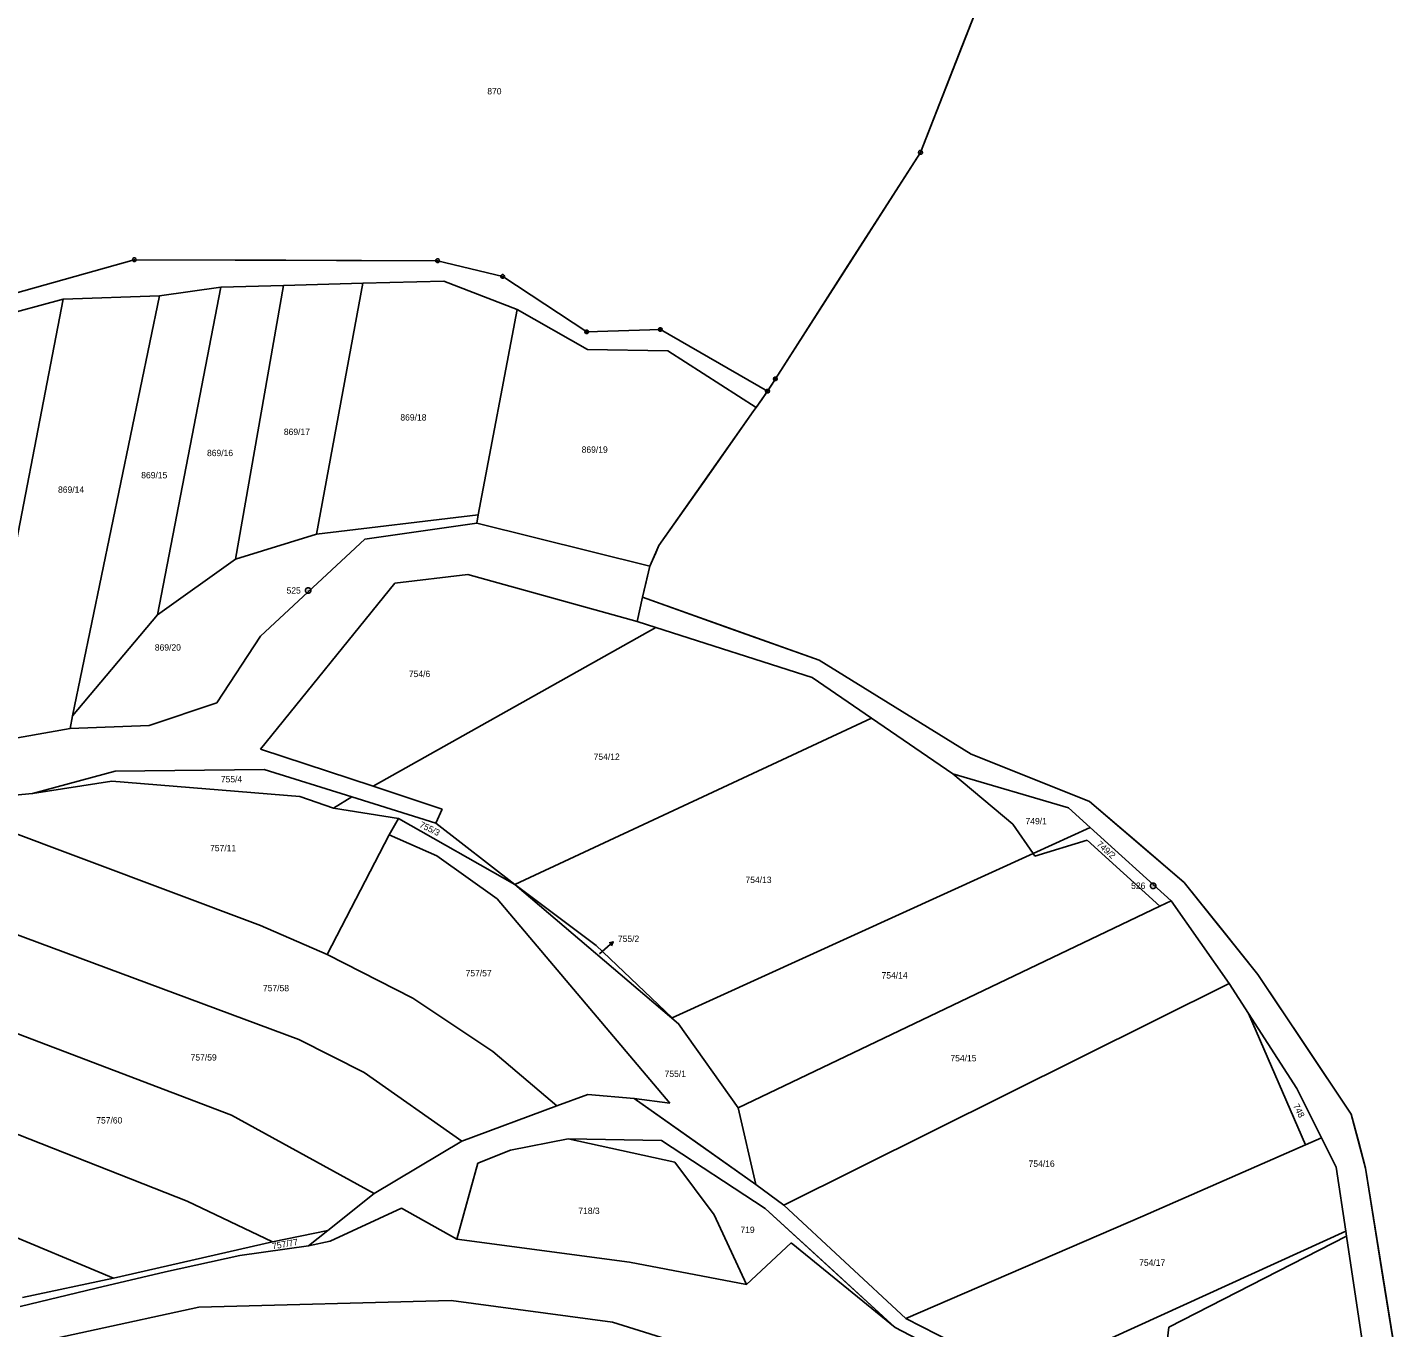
# Model space of a CAD drawing. Extents: x -593358 to -590116, y -1072518 to -1068420.
# Drawn here: x -591459.2 to -591093.2, y -1069790.6 to -1069443.9 of the extents above; entities that cross this region are included whole.
import ezdxf

# ---------------------------------------------------------------- set-up
doc = ezdxf.new("R2010")
doc.units = 0
for name, color, linetype in [('katastrální hranice', 7, 'Continuous'), ('lesy', 7, 'Continuous'), ('Parcela KN', 7, 'Continuous'), ('Parcela ZE', 7, 'Continuous'), ('Parcelní číslo', 7, 'Continuous'), ('vnější obvod_šetřený', 7, 'Continuous'), ('Vrstva 16', 7, 'Continuous'), ('Vrstva 17', 7, 'Continuous'), ('Vrstva 24', 7, 'Continuous'), ('Železnice', 7, 'Continuous')]:
    doc.layers.add(name, color=color, linetype=linetype)

msp = doc.modelspace()

# ---------------------------------------------------------------- linework, layer by layer
at = {"layer": 'katastrální hranice'}
for p, q in [((-591199.24, -1069421.24), (-591221.17, -1069477.21)), ((-591221.17, -1069477.21), (-591259.85, -1069537.61)), ((-591259.85, -1069537.61), (-591261.96, -1069540.9)), ((-591261.96, -1069540.9), (-591265.01, -1069545.23)), ((-591265.59, -1069546.06), (-591290.89, -1069582.02)), ((-591265.01, -1069545.23), (-591265.59, -1069546.06)), ((-591290.89, -1069582.02), (-591292.59, -1069585.91)), ((-591292.59, -1069585.91), (-591293.31, -1069587.55)), ((-591293.31, -1069587.55), (-591295.25, -1069595.84)), ((-591295.25, -1069595.84), (-591248.16, -1069612.6)), ((-591248.16, -1069612.6), (-591207.68, -1069637.71)), ((-591207.68, -1069637.71), (-591176.08, -1069650.25)), ((-591176.08, -1069650.25), (-591150.85, -1069671.92)), ((-591150.85, -1069671.92), (-591131.21, -1069696.43)), ((-591131.21, -1069696.43), (-591106.33, -1069733.63)), ((-591106.33, -1069733.63), (-591102.56, -1069748.06)), ((-591102.56, -1069748.06), (-591093.2, -1069806.23))]:
    msp.add_line(p, q, dxfattribs=at)
at = {"layer": 'lesy'}
for points in [[(-591592.11, -1069537.01), (-591561.17, -1069523.855), (-591530.23, -1069510.7), (-591497.75, -1069513.12), (-591465.27, -1069515.54), (-591430.77, -1069505.84), (-591390.345, -1069505.965), (-591349.92, -1069506.09), (-591332.54, -1069510.29), (-591310.14, -1069525.05), (-591290.51, -1069524.43), (-591261.96, -1069540.9)], [(-591297.51, -1069729.45), (-591281.28, -1069740.935), (-591265.05, -1069752.42)], [(-591344.75, -1069766.97), (-591339.15, -1069746.75), (-591330.44, -1069743.25), (-591315.08, -1069740.21), (-591290.23, -1069740.7), (-591262.57, -1069758.79), (-591245.265, -1069774.655), (-591227.96, -1069790.52)]]:
    msp.add_lwpolyline(points, dxfattribs=at)
at = {"layer": 'Parcela KN'}
for p, q in [((-591430.77, -1069505.84), (-591465.27, -1069515.54)), ((-591349.92, -1069506.09), (-591430.77, -1069505.84)), ((-591332.54, -1069510.29), (-591349.92, -1069506.09)), ((-591407.66, -1069513.13), (-591424.06, -1069515.48)), ((-591391.02, -1069512.69), (-591407.66, -1069513.13)), ((-591369.85, -1069512.11), (-591391.02, -1069512.69)), ((-591348.21, -1069511.52), (-591369.85, -1069512.11)), ((-591328.68, -1069519.1), (-591348.21, -1069511.52)), ((-591310.14, -1069525.05), (-591332.54, -1069510.29)), ((-591449.69, -1069516.34), (-591476.43, -1069523.56)), ((-591424.06, -1069515.48), (-591449.69, -1069516.34)), ((-591309.94, -1069529.78), (-591328.68, -1069519.1)), ((-591290.51, -1069524.43), (-591310.14, -1069525.05)), ((-591290.51, -1069524.43), (-591261.96, -1069540.9)), ((-591288.54, -1069530.1), (-591309.94, -1069529.78)), ((-591265.01, -1069545.23), (-591288.54, -1069530.1)), ((-591339.48, -1069576.06), (-591369.3, -1069580.38)), ((-591293.31, -1069587.55), (-591339.48, -1069576.06)), ((-591369.3, -1069580.38), (-591397.13, -1069606.2)), ((-591341.81, -1069589.72), (-591361.34, -1069592.08)), ((-591296.67, -1069602.31), (-591341.81, -1069589.72)), ((-591361.34, -1069592.08), (-591397.15, -1069636.31)), ((-591295.25, -1069595.84), (-591296.67, -1069602.31)), ((-591291.7, -1069603.9), (-591296.67, -1069602.31)), ((-591250.01, -1069617.25), (-591291.7, -1069603.9)), ((-591397.13, -1069606.2), (-591408.79, -1069624)), ((-591234.23, -1069628.05), (-591250.01, -1069617.25)), ((-591408.79, -1069624), (-591426.81, -1069630.04)), ((-591447.9, -1069630.79), (-591472.71, -1069635.25)), ((-591426.81, -1069630.04), (-591447.9, -1069630.79)), ((-591212.51, -1069642.9), (-591234.23, -1069628.05)), ((-591397.15, -1069636.31), (-591367.11, -1069646.24)), ((-591396.16, -1069641.74), (-591435.84, -1069642.22)), ((-591372.81, -1069649.05), (-591396.16, -1069641.74)), ((-591435.84, -1069642.22), (-591457.88, -1069648.17)), ((-591457.88, -1069648.17), (-591436.71, -1069644.91)), ((-591436.71, -1069644.91), (-591386.63, -1069648.93)), ((-591181.68, -1069651.96), (-591212.51, -1069642.9)), ((-591457.88, -1069648.17), (-591462.57, -1069648.64)), ((-591386.63, -1069648.93), (-591377.66, -1069652.07)), ((-591372.81, -1069649.05), (-591377.66, -1069652.07)), ((-591350.36, -1069656.07), (-591372.81, -1069649.05)), ((-591367.11, -1069646.24), (-591348.71, -1069652.32)), ((-591377.66, -1069652.07), (-591360.36, -1069654.79)), ((-591348.71, -1069652.32), (-591350.36, -1069656.07)), ((-591175.92, -1069657.19), (-591181.68, -1069651.96)), ((-591360.36, -1069654.79), (-591362.84, -1069659.19)), ((-591360.36, -1069654.79), (-591329.34, -1069672.46)), ((-591350.36, -1069656.07), (-591329.34, -1069672.46)), ((-591362.84, -1069659.19), (-591350.1, -1069664.79)), ((-591154.38, -1069676.77), (-591175.92, -1069657.19)), ((-591350.1, -1069664.79), (-591334.06, -1069676.22)), ((-591329.34, -1069672.46), (-591285.68, -1069709.6)), ((-591329.34, -1069672.46), (-591307.67, -1069688.65)), ((-591334.06, -1069676.22), (-591288.01, -1069730.71)), ((-591138.87, -1069698.82), (-591154.38, -1069676.77)), ((-591307.67, -1069688.65), (-591287.34, -1069708.02)), ((-591133.72, -1069706.8), (-591138.87, -1069698.82)), ((-591120.81, -1069726.81), (-591133.72, -1069706.8)), ((-591287.34, -1069708.02), (-591285.68, -1069709.6)), ((-591285.68, -1069709.6), (-591269.8, -1069731.95)), ((-591309.87, -1069728.43), (-591318.1, -1069731.47)), ((-591297.51, -1069729.45), (-591309.87, -1069728.43)), ((-591297.51, -1069729.45), (-591265.05, -1069752.42)), ((-591288.01, -1069730.71), (-591297.51, -1069729.45)), ((-591114.23, -1069739.96), (-591120.81, -1069726.81)), ((-591318.1, -1069731.47), (-591343.47, -1069740.85)), ((-591269.8, -1069731.95), (-591265.05, -1069752.42)), ((-591343.47, -1069740.85), (-591366.78, -1069754.82)), ((-591330.44, -1069743.25), (-591315.08, -1069740.21)), ((-591315.08, -1069740.21), (-591286.64, -1069746.44)), ((-591315.08, -1069740.21), (-591290.23, -1069740.7)), ((-591290.23, -1069740.7), (-591262.57, -1069758.79)), ((-591110.32, -1069747.78), (-591114.23, -1069739.96)), ((-591339.15, -1069746.75), (-591330.44, -1069743.25)), ((-591344.75, -1069766.97), (-591339.15, -1069746.75)), ((-591286.64, -1069746.44), (-591276.19, -1069760.51)), ((-591107.78, -1069764.88), (-591110.32, -1069747.78)), ((-591366.78, -1069754.82), (-591379.19, -1069764.68)), ((-591265.05, -1069752.42), (-591257.65, -1069757.94)), ((-591378.57, -1069767.54), (-591359.57, -1069758.71)), ((-591359.57, -1069758.71), (-591344.75, -1069766.97)), ((-591262.57, -1069758.79), (-591227.96, -1069790.52)), ((-591257.65, -1069757.94), (-591225.07, -1069788.18)), ((-591276.19, -1069760.51), (-591267.53, -1069779.06)), ((-591379.19, -1069764.68), (-591384.3, -1069768.74)), ((-591107.59, -1069766.17), (-591107.78, -1069764.88)), ((-591102.06, -1069803.44), (-591107.59, -1069766.17)), ((-591384.3, -1069768.74), (-591402.65, -1069771.35)), ((-591384.3, -1069768.74), (-591378.57, -1069767.54)), ((-591298.72, -1069773.13), (-591344.75, -1069766.97)), ((-591255.69, -1069768), (-591267.53, -1069779.06)), ((-591227.96, -1069790.52), (-591255.69, -1069768)), ((-591402.65, -1069771.35), (-591422.49, -1069775.67)), ((-591267.53, -1069779.06), (-591298.72, -1069773.13)), ((-591422.49, -1069775.67), (-591440.9, -1069780.09)), ((-591440.9, -1069780.09), (-591461.23, -1069784.98)), ((-591225.07, -1069788.18), (-591193.78, -1069804.04)), ((-591227.96, -1069790.52), (-591197.03, -1069806.66))]:
    msp.add_line(p, q, dxfattribs=at)
at = {"layer": 'Parcela ZE'}
for p, q in [((-591424.6, -1069600.5), (-591407.66, -1069513.13)), ((-591403.8, -1069585.66), (-591391.02, -1069512.69)), ((-591382.19, -1069579.04), (-591369.85, -1069512.11)), ((-591449.69, -1069516.34), (-591472.71, -1069635.25)), ((-591424.06, -1069515.48), (-591447.21, -1069627.45)), ((-591339.06, -1069573.82), (-591328.68, -1069519.1)), ((-591382.19, -1069579.04), (-591339.06, -1069573.82)), ((-591339.48, -1069576.06), (-591339.06, -1069573.82)), ((-591403.8, -1069585.66), (-591382.19, -1069579.04)), ((-591424.6, -1069600.5), (-591403.8, -1069585.66)), ((-591447.21, -1069627.45), (-591424.6, -1069600.5)), ((-591367.11, -1069646.24), (-591291.7, -1069603.9)), ((-591447.21, -1069627.45), (-591447.9, -1069630.79)), ((-591329.34, -1069672.46), (-591234.23, -1069628.05)), ((-591212.51, -1069642.9), (-591196.53, -1069656.38)), ((-591468.55, -1069656.54), (-591397.09, -1069683.39)), ((-591196.53, -1069656.38), (-591191.18, -1069664.15)), ((-591362.84, -1069659.19), (-591379.36, -1069691.08)), ((-591175.92, -1069657.19), (-591191.18, -1069664.15)), ((-591190.7, -1069664.86), (-591176.72, -1069660.61)), ((-591176.72, -1069660.61), (-591157.37, -1069678.2)), ((-591191.18, -1069664.15), (-591287.34, -1069708.02)), ((-591191.18, -1069664.15), (-591190.7, -1069664.86)), ((-591157.37, -1069678.2), (-591269.8, -1069731.95)), ((-591154.38, -1069676.77), (-591157.37, -1069678.2)), ((-591470.24, -1069682.72), (-591386.91, -1069713.77)), ((-591397.09, -1069683.39), (-591379.36, -1069691.08)), ((-591379.36, -1069691.08), (-591356.54, -1069702.72)), ((-591138.87, -1069698.82), (-591257.65, -1069757.94)), ((-591485.02, -1069703.4), (-591404.84, -1069733.9)), ((-591356.54, -1069702.72), (-591335.17, -1069716.96)), ((-591118.52, -1069741.85), (-591133.72, -1069706.8)), ((-591386.91, -1069713.77), (-591369.49, -1069722.56)), ((-591335.17, -1069716.96), (-591318.1, -1069731.47)), ((-591369.49, -1069722.56), (-591343.47, -1069740.85)), ((-591473.01, -1069734.64), (-591416.67, -1069756.88)), ((-591404.84, -1069733.9), (-591366.78, -1069754.82)), ((-591118.52, -1069741.85), (-591114.23, -1069739.96)), ((-591161.86, -1069760.88), (-591118.52, -1069741.85)), ((-591510.83, -1069746.25), (-591436.35, -1069777.4)), ((-591416.67, -1069756.88), (-591393.96, -1069767.73)), ((-591225.07, -1069788.18), (-591161.86, -1069760.88)), ((-591393.96, -1069767.73), (-591379.19, -1069764.68)), ((-591193.78, -1069804.04), (-591107.78, -1069764.88)), ((-591107.59, -1069766.17), (-591155.01, -1069790.49)), ((-591436.35, -1069777.4), (-591393.96, -1069767.73)), ((-591460.61, -1069782.53), (-591436.35, -1069777.4)), ((-591155.01, -1069790.49), (-591158.72, -1069822.54))]:
    msp.add_line(p, q, dxfattribs=at)
at = {"layer": 'vnější obvod_šetřený'}
msp.add_lwpolyline([(-591093.2, -1069806.23), (-591097.88, -1069777.145), (-591102.56, -1069748.06), (-591104.445, -1069740.845), (-591106.33, -1069733.63), (-591118.77, -1069715.03), (-591131.21, -1069696.43), (-591141.03, -1069684.175), (-591150.85, -1069671.92), (-591163.465, -1069661.085), (-591176.08, -1069650.25), (-591191.88, -1069643.98), (-591207.68, -1069637.71), (-591227.92, -1069625.155), (-591248.16, -1069612.6), (-591271.705, -1069604.22), (-591295.25, -1069595.84), (-591294.28, -1069591.695), (-591293.31, -1069587.55), (-591292.59, -1069585.91), (-591291.74, -1069583.965), (-591290.89, -1069582.02), (-591278.24, -1069564.04), (-591265.59, -1069546.06), (-591265.01, -1069545.23), (-591263.485, -1069543.065), (-591261.96, -1069540.9), (-591260.905, -1069539.255), (-591259.85, -1069537.61), (-591240.51, -1069507.41), (-591221.17, -1069477.21), (-591210.205, -1069449.225), (-591199.24, -1069421.24)], dxfattribs=at)
at = {"layer": 'Vrstva 16'}
for p in [(-591303.08, -1069687.737), (-591306.71, -1069690.91)]:
    msp.add_line(p, (-591305.34, -1069689.71), dxfattribs=at)
msp.add_lwpolyline([(-591304.162, -1069688.018), (-591303.08, -1069687.737), (-591303.504, -1069688.772)], dxfattribs=at)
at = {"layer": 'Vrstva 24'}
for p, q in [((-591221.29, -1069477.21), (-591221.05, -1069477.21)), ((-591430.89, -1069505.84), (-591430.65, -1069505.84)), ((-591350.04, -1069506.09), (-591349.8, -1069506.09)), ((-591332.66, -1069510.29), (-591332.42, -1069510.29)), ((-591290.63, -1069524.43), (-591290.39, -1069524.43)), ((-591310.26, -1069525.05), (-591310.02, -1069525.05)), ((-591259.97, -1069537.61), (-591259.73, -1069537.61)), ((-591262.08, -1069540.9), (-591261.84, -1069540.9)), ((-591384.47, -1069594.01), (-591384.37, -1069594.01)), ((-591159.22, -1069672.75), (-591159.12, -1069672.75))]:
    msp.add_line(p, q, dxfattribs=at)
for points in [[(-591221.02, -1069476.73), (-591220.77, -1069476.91), (-591220.67, -1069477.2), (-591220.77, -1069477.49), (-591221.02, -1069477.67), (-591221.33, -1069477.67), (-591221.58, -1069477.49), (-591221.68, -1069477.2), (-591221.58, -1069476.91), (-591221.33, -1069476.73)], [(-591430.62, -1069505.36), (-591430.37, -1069505.54), (-591430.27, -1069505.83), (-591430.37, -1069506.12), (-591430.62, -1069506.3), (-591430.93, -1069506.3), (-591431.18, -1069506.12), (-591431.28, -1069505.83), (-591431.18, -1069505.54), (-591430.93, -1069505.36)], [(-591349.77, -1069505.61), (-591349.52, -1069505.79), (-591349.42, -1069506.08), (-591349.52, -1069506.37), (-591349.77, -1069506.55), (-591350.08, -1069506.55), (-591350.33, -1069506.37), (-591350.43, -1069506.08), (-591350.33, -1069505.79), (-591350.08, -1069505.61)], [(-591332.39, -1069509.81), (-591332.14, -1069509.99), (-591332.04, -1069510.28), (-591332.14, -1069510.57), (-591332.39, -1069510.75), (-591332.7, -1069510.75), (-591332.95, -1069510.57), (-591333.05, -1069510.28), (-591332.95, -1069509.99), (-591332.7, -1069509.81)], [(-591309.99, -1069524.57), (-591309.74, -1069524.75), (-591309.64, -1069525.04), (-591309.74, -1069525.33), (-591309.99, -1069525.51), (-591310.3, -1069525.51), (-591310.55, -1069525.33), (-591310.65, -1069525.04), (-591310.55, -1069524.75), (-591310.3, -1069524.57)], [(-591290.36, -1069523.95), (-591290.11, -1069524.13), (-591290.01, -1069524.42), (-591290.11, -1069524.71), (-591290.36, -1069524.89), (-591290.67, -1069524.89), (-591290.92, -1069524.71), (-591291.02, -1069524.42), (-591290.92, -1069524.13), (-591290.67, -1069523.95)], [(-591259.7, -1069537.13), (-591259.45, -1069537.31), (-591259.35, -1069537.6), (-591259.45, -1069537.89), (-591259.7, -1069538.07), (-591260.01, -1069538.07), (-591260.26, -1069537.89), (-591260.36, -1069537.6), (-591260.26, -1069537.31), (-591260.01, -1069537.13)], [(-591261.81, -1069540.42), (-591261.56, -1069540.6), (-591261.46, -1069540.89), (-591261.56, -1069541.18), (-591261.81, -1069541.36), (-591262.12, -1069541.36), (-591262.37, -1069541.18), (-591262.47, -1069540.89), (-591262.37, -1069540.6), (-591262.12, -1069540.42)], [(-591384.23, -1069593.29), (-591383.89, -1069593.48), (-591383.7, -1069593.82), (-591383.7, -1069594.21), (-591383.89, -1069594.55), (-591384.23, -1069594.74), (-591384.62, -1069594.74), (-591384.96, -1069594.55), (-591385.15, -1069594.21), (-591385.15, -1069593.82), (-591384.96, -1069593.48), (-591384.62, -1069593.29)], [(-591158.98, -1069672.03), (-591158.64, -1069672.22), (-591158.45, -1069672.56), (-591158.45, -1069672.95), (-591158.64, -1069673.29), (-591158.98, -1069673.48), (-591159.37, -1069673.48), (-591159.71, -1069673.29), (-591159.9, -1069672.95), (-591159.9, -1069672.56), (-591159.71, -1069672.22), (-591159.37, -1069672.03)]]:
    msp.add_lwpolyline(points, close=True, dxfattribs=at)
at = {"layer": 'Železnice'}
msp.add_lwpolyline([(-591241.313, -1069808.491), (-591303.325, -1069789.148), (-591346.257, -1069783.37), (-591413.541, -1069785.129), (-591531.288, -1069810.752)], dxfattribs=at)

# ---------------------------------------------------------------- texts
at = {"layer": 'Parcelní číslo'}
for s, height, p in [('870', 1.7, (-591336.657, -1069461.74)), ('869/18', 1.7, (-591359.831, -1069548.71)), ('869/17', 1.7, (-591390.891, -1069552.56)), ('869/16', 1.7, (-591411.381, -1069558.2)), ('869/19', 1.7, (-591311.501, -1069557.31)), ('869/15', 1.7, (-591428.918, -1069564.12)), ('869/14', 1.7, (-591451.091, -1069567.98)), ('869/20', 1.7, (-591425.29, -1069610.06)), ('754/6', 1.7, (-591357.57, -1069617.12)), ('754/12', 1.7, (-591308.305, -1069639.2)), ('755/4', 1.7, (-591407.687, -1069645.19)), ('749/1', 1.7, (-591193.175, -1069656.37)), ('757/11', 1.7, (-591410.563, -1069663.56)), ('754/13', 1.7, (-591267.828, -1069672.03)), ('755/2', 0.1, (-591306.919, -1069690.91)), ('757/57', 1.7, (-591342.446, -1069696.93)), ('754/14', 1.7, (-591231.551, -1069697.5)), ('757/58', 1.7, (-591396.466, -1069700.9)), ('757/59', 1.7, (-591415.746, -1069719.37)), ('754/15', 1.7, (-591213.198, -1069719.59)), ('755/1', 1.7, (-591289.389, -1069723.74)), ('757/60', 1.7, (-591440.906, -1069736.16)), ('754/16', 1.7, (-591192.361, -1069747.72)), ('718/3', 1.7, (-591312.389, -1069760.28)), ('719', 1.7, (-591269.176, -1069765.36)), ('754/17', 1.7, (-591162.881, -1069774.11))]:
    msp.add_text(s, height=height, dxfattribs=at).set_placement(p)
for s, rotation, p in [('755/3', 333.69062, (-591354.934, -1069657.036)), ('749/2', 318.27806, (-591174.357, -1069661.913)), ('748', 296.90673, (-591121.905, -1069731.435)), ('757/77', 9.96947, (-591393.858, -1069769.744))]:
    msp.add_text(s, height=1.7, rotation=rotation, dxfattribs=at).set_placement(p)
at = {"layer": 'Vrstva 16'}
msp.add_text('755/2', height=1.7, dxfattribs=at).set_placement((-591301.843, -1069687.74))
at = {"layer": 'Vrstva 17'}
for s, p in [('525', (-591390.174, -1069594.86)), ('526', (-591165.017, -1069673.6))]:
    msp.add_text(s, height=1.7, dxfattribs=at).set_placement(p)

doc.saveas('drawing.dxf')
